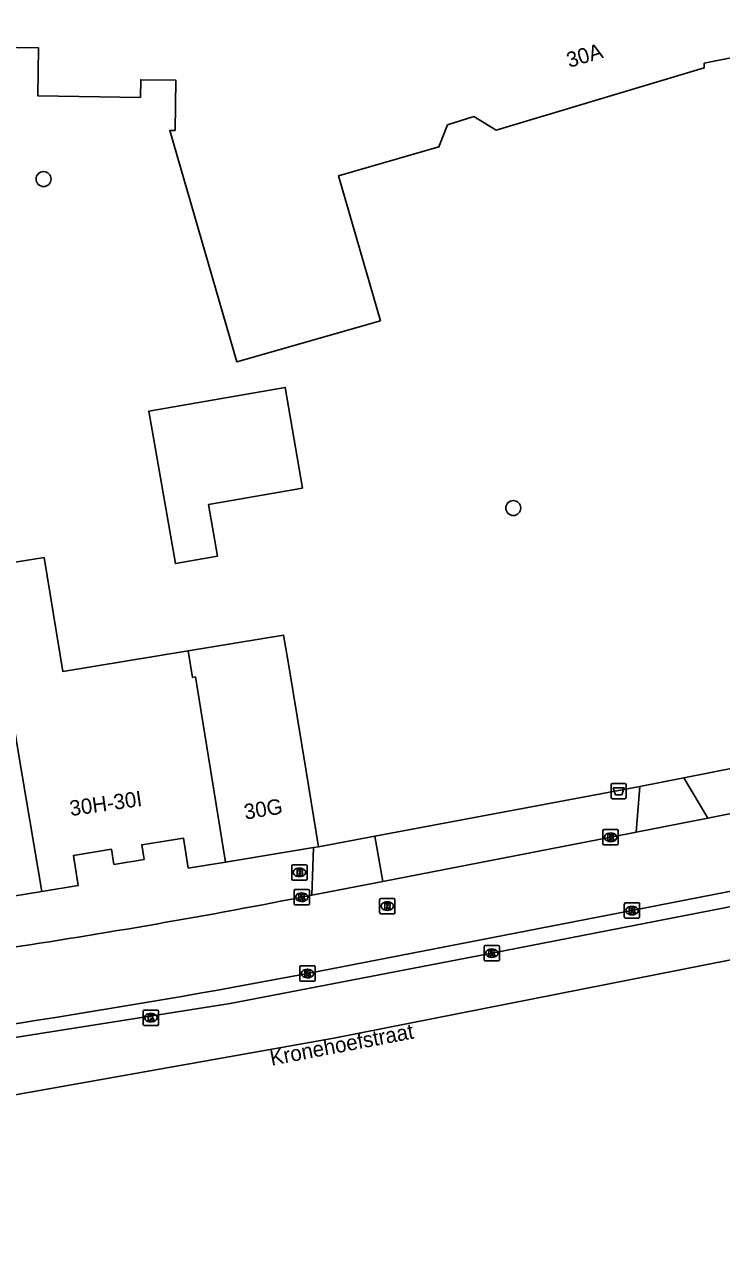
# Model space of a CAD drawing. Extents: x 160026 to 161302, y 384757 to 385701.
# Drawn here: x 160645.8 to 160691.3, y 384801.3 to 384881.3 of the extents above; entities that cross this region are included whole.
import ezdxf

# ---------------------------------------------------------------- set-up
doc = ezdxf.new("R2010")
doc.units = 0
for name, color, linetype in [('IMGEO_Afvalbak', 7, 'Continuous'), ('IMGEO_Boom', 7, 'Continuous'), ('IMGEO_Brandkraan', 7, 'Continuous'), ('IMGEO_Kolk', 7, 'Continuous'), ('IMGEO_Openbare_ruimte_label', 7, 'Continuous'), ('IMGEO_Pand', 7, 'Continuous'), ('IMGEO_Pand_nummerreeks', 7, 'Continuous'), ('IMGEO_Rijbaan_lokaal_open', 7, 'Continuous'), ('IMGEO_Rijbaan_regionaal_gesloten', 7, 'Continuous'), ('IMGEO_Rioolput', 7, 'Continuous'), ('IMGEO_Voetpad_open', 7, 'Continuous')]:
    doc.layers.add(name, color=color, linetype=linetype)

msp = doc.modelspace()

# ---------------------------------------------------------------- linework, layer by layer
at = {"layer": 'IMGEO_Afvalbak'}
for p, q in [((160684.13, 384830.824), (160684.13, 384831.624)), ((160684.13, 384831.624), (160684.13, 384830.824)), ((160684.23, 384831.724), (160685.02, 384831.724)), ((160685.02, 384831.724), (160684.23, 384831.724)), ((160685.12, 384831.624), (160685.12, 384830.824)), ((160685.12, 384830.824), (160685.12, 384831.624)), ((160685.02, 384830.724), (160684.23, 384830.724)), ((160684.23, 384830.724), (160685.02, 384830.724))]:
    msp.add_line(p, q, dxfattribs=at)
msp.add_lwpolyline([(160684.273, 384831.438), (160684.977, 384831.438), (160684.828, 384830.968), (160684.422, 384830.968), (160684.273, 384831.438)], dxfattribs=at)
for centre, start, end in [((160684.23, 384831.624), 90, 180), ((160684.23, 384831.624), 90, 180), ((160685.02, 384831.624), 0, 90), ((160685.02, 384831.624), 360, 90), ((160684.23, 384830.824), 180, 270), ((160684.23, 384830.824), 180, 270), ((160685.02, 384830.824), 270, 0), ((160685.02, 384830.824), 270, 0)]:
    msp.add_arc(centre, 0.1, start, end, dxfattribs=at)
at = {"layer": 'IMGEO_Boom'}
for centre in [(160647.078, 384871.187), (160677.743, 384849.707)]:
    msp.add_circle(centre, 0.489, dxfattribs=at)
at = {"layer": 'IMGEO_Brandkraan'}
for p, q in [((160663.358, 384826.413), (160664.21, 384826.413)), ((160663.283, 384825.487), (160663.283, 384826.339)), ((160663.794, 384825.633), (160663.769, 384825.633)), ((160663.771, 384826.193), (160663.796, 384826.193)), ((160664.284, 384826.339), (160664.284, 384825.487)), ((160664.21, 384825.413), (160663.358, 384825.413))]:
    msp.add_line(p, q, dxfattribs=at)
for points in [[(160663.358, 384826.413), (160664.21, 384826.413)], [(160663.283, 384825.487), (160663.283, 384826.339)], [(160663.631, 384826.113), (160663.631, 384825.713), (160663.844, 384825.713)], [(160663.862, 384826.113), (160663.631, 384826.113)], [(160663.81, 384826.032), (160663.756, 384826.032), (160663.756, 384825.956)], [(160663.756, 384825.956), (160663.809, 384825.956)], [(160663.818, 384825.88), (160663.756, 384825.88), (160663.756, 384825.799)], [(160663.756, 384825.799), (160663.818, 384825.799)], [(160664.284, 384826.339), (160664.284, 384825.487)], [(160664.21, 384825.413), (160663.358, 384825.413)]]:
    msp.add_lwpolyline(points, dxfattribs=at)
for centre, radius, start, end in [((160663.36, 384826.337), 0.0765, 91.55205, 178.44795), ((160663.36, 384826.337), 0.0765, 91.55205, 178.44795), ((160664.208, 384826.337), 0.0765, 1.55205, 88.44795), ((160664.208, 384826.337), 0.0765, 1.55205, 88.44795), ((160663.811, 384825.994), 0.0379, 267.82845, 90.93552), ((160663.819, 384825.839), 0.0404, 269.87594, 90.50774), ((160663.85, 384825.964), 0.251, 268.66757, 293.53466), ((160663.866, 384825.968), 0.145, 59.4692, 91.53667), ((160663.891, 384826.015), 0.0922, 285.51372, 58.15012), ((160663.896, 384825.823), 0.105, 301.31148, 78.98903), ((160663.36, 384825.489), 0.0765, 181.55205, 268.44795), ((160663.36, 384825.489), 0.0765, 181.55205, 268.44795), ((160664.208, 384825.489), 0.0765, 271.55205, 358.44795), ((160664.208, 384825.489), 0.0765, 271.55205, 358.44795)]:
    msp.add_arc(centre, radius, start, end, dxfattribs=at)
for centre, major_axis, ratio, start_param, end_param in [((160663.77, 384825.913), (-0.387, 0.002), 0.722429, 4.712389, 7.853982), ((160663.795, 384825.913), (-0.39, 0.002), 0.717154, 1.570796, 4.712389)]:
    msp.add_ellipse(centre, major_axis=major_axis, ratio=ratio, start_param=start_param, end_param=end_param, dxfattribs=at)
at = {"layer": 'IMGEO_Kolk'}
for p, q in [((160683.598, 384827.777), (160683.598, 384828.629)), ((160683.673, 384828.703), (160684.525, 384828.703)), ((160684.086, 384828.483), (160684.111, 384828.483)), ((160684.599, 384828.629), (160684.599, 384827.777)), ((160684.525, 384827.703), (160683.673, 384827.703)), ((160684.109, 384827.923), (160684.084, 384827.923)), ((160663.505, 384824.791), (160664.357, 384824.791)), ((160663.43, 384823.865), (160663.43, 384824.717)), ((160663.941, 384824.011), (160663.916, 384824.011)), ((160663.918, 384824.571), (160663.943, 384824.571)), ((160664.431, 384824.717), (160664.431, 384823.865)), ((160664.357, 384823.791), (160663.505, 384823.791)), ((160684.993, 384822.991), (160684.993, 384823.843)), ((160685.068, 384823.917), (160685.92, 384823.917)), ((160685.481, 384823.697), (160685.506, 384823.697)), ((160685.994, 384823.843), (160685.994, 384822.991)), ((160685.92, 384822.917), (160685.068, 384822.917)), ((160685.504, 384823.137), (160685.479, 384823.137)), ((160675.837, 384820.209), (160675.837, 384821.061)), ((160675.912, 384821.135), (160676.764, 384821.135)), ((160676.325, 384820.915), (160676.35, 384820.915)), ((160676.838, 384821.061), (160676.838, 384820.209)), ((160676.764, 384820.135), (160675.912, 384820.135)), ((160676.348, 384820.355), (160676.323, 384820.355)), ((160663.807, 384818.881), (160663.807, 384819.733)), ((160663.882, 384819.807), (160664.734, 384819.807)), ((160664.295, 384819.587), (160664.32, 384819.587)), ((160664.808, 384819.733), (160664.808, 384818.881)), ((160664.734, 384818.807), (160663.882, 384818.807)), ((160664.318, 384819.027), (160664.293, 384819.027)), ((160653.585, 384815.997), (160653.585, 384816.849)), ((160653.66, 384816.923), (160654.512, 384816.923)), ((160654.586, 384816.849), (160654.586, 384815.997)), ((160654.096, 384816.143), (160654.071, 384816.143)), ((160654.073, 384816.703), (160654.098, 384816.703)), ((160654.512, 384815.923), (160653.66, 384815.923))]:
    msp.add_line(p, q, dxfattribs=at)
for points in [[(160683.598, 384827.777), (160683.598, 384828.629)], [(160683.673, 384828.703), (160684.525, 384828.703)], [(160683.919, 384828.403), (160684.042, 384828.403), (160684.042, 384828.252), (160684.172, 384828.403), (160684.336, 384828.403), (160684.19, 384828.252), (160684.343, 384828.003), (160684.191, 384828.003), (160684.106, 384828.167), (160684.042, 384828.1), (160684.042, 384828.003), (160683.919, 384828.003), (160683.919, 384828.403)], [(160684.599, 384828.629), (160684.599, 384827.777)], [(160684.525, 384827.703), (160683.673, 384827.703)], [(160663.505, 384824.791), (160664.357, 384824.791)], [(160663.43, 384823.865), (160663.43, 384824.717)], [(160663.751, 384824.491), (160663.874, 384824.491), (160663.874, 384824.34), (160664.004, 384824.491), (160664.168, 384824.491), (160664.022, 384824.34), (160664.175, 384824.091), (160664.023, 384824.091), (160663.938, 384824.255), (160663.874, 384824.188), (160663.874, 384824.091), (160663.751, 384824.091), (160663.751, 384824.491)], [(160664.431, 384824.717), (160664.431, 384823.865)], [(160664.357, 384823.791), (160663.505, 384823.791)], [(160684.993, 384822.991), (160684.993, 384823.843)], [(160685.068, 384823.917), (160685.92, 384823.917)], [(160685.314, 384823.617), (160685.437, 384823.617), (160685.437, 384823.466), (160685.567, 384823.617), (160685.731, 384823.617), (160685.585, 384823.466), (160685.738, 384823.217), (160685.586, 384823.217), (160685.501, 384823.381), (160685.437, 384823.314), (160685.437, 384823.217), (160685.314, 384823.217), (160685.314, 384823.617)], [(160685.994, 384823.843), (160685.994, 384822.991)], [(160685.92, 384822.917), (160685.068, 384822.917)], [(160675.837, 384820.209), (160675.837, 384821.061)], [(160675.912, 384821.135), (160676.764, 384821.135)], [(160676.158, 384820.835), (160676.281, 384820.835), (160676.281, 384820.684), (160676.411, 384820.835), (160676.575, 384820.835), (160676.429, 384820.684), (160676.582, 384820.435), (160676.43, 384820.435), (160676.345, 384820.599), (160676.281, 384820.532), (160676.281, 384820.435), (160676.158, 384820.435), (160676.158, 384820.835)], [(160676.838, 384821.061), (160676.838, 384820.209)], [(160676.764, 384820.135), (160675.912, 384820.135)], [(160663.807, 384818.881), (160663.807, 384819.733)], [(160663.882, 384819.807), (160664.734, 384819.807)], [(160664.128, 384819.507), (160664.251, 384819.507), (160664.251, 384819.356), (160664.381, 384819.507), (160664.545, 384819.507), (160664.399, 384819.356), (160664.552, 384819.107), (160664.4, 384819.107), (160664.315, 384819.271), (160664.251, 384819.204), (160664.251, 384819.107), (160664.128, 384819.107), (160664.128, 384819.507)], [(160664.808, 384819.733), (160664.808, 384818.881)], [(160664.734, 384818.807), (160663.882, 384818.807)], [(160653.585, 384815.997), (160653.585, 384816.849)], [(160653.66, 384816.923), (160654.512, 384816.923)], [(160654.586, 384816.849), (160654.586, 384815.997)], [(160653.906, 384816.623), (160654.029, 384816.623), (160654.029, 384816.472), (160654.159, 384816.623), (160654.323, 384816.623), (160654.177, 384816.472), (160654.33, 384816.223), (160654.178, 384816.223), (160654.093, 384816.387), (160654.029, 384816.32), (160654.029, 384816.223), (160653.906, 384816.223), (160653.906, 384816.623)], [(160654.512, 384815.923), (160653.66, 384815.923)]]:
    msp.add_lwpolyline(points, dxfattribs=at)
for centre, start, end in [((160683.675, 384828.627), 91.55205, 178.44795), ((160683.675, 384828.627), 91.55205, 178.44795), ((160684.523, 384828.627), 1.55205, 88.44795), ((160684.523, 384828.627), 1.55205, 88.44795), ((160683.675, 384827.779), 181.55205, 268.44795), ((160683.675, 384827.779), 181.55205, 268.44795), ((160684.523, 384827.779), 271.55205, 358.44795), ((160684.523, 384827.779), 271.55205, 358.44795), ((160663.507, 384824.715), 91.55205, 178.44795), ((160663.507, 384824.715), 91.55205, 178.44795), ((160664.355, 384824.715), 1.55205, 88.44795), ((160664.355, 384824.715), 1.55205, 88.44795), ((160663.507, 384823.867), 181.55205, 268.44795), ((160663.507, 384823.867), 181.55205, 268.44795), ((160664.355, 384823.867), 271.55205, 358.44795), ((160664.355, 384823.867), 271.55205, 358.44795), ((160685.07, 384823.841), 91.55205, 178.44795), ((160685.07, 384823.841), 91.55205, 178.44795), ((160685.918, 384823.841), 1.55205, 88.44795), ((160685.918, 384823.841), 1.55205, 88.44795), ((160685.07, 384822.993), 181.55205, 268.44795), ((160685.07, 384822.993), 181.55205, 268.44795), ((160685.918, 384822.993), 271.55205, 358.44795), ((160685.918, 384822.993), 271.55205, 358.44795), ((160675.914, 384821.059), 91.55205, 178.44795), ((160675.914, 384821.059), 91.55205, 178.44795), ((160676.762, 384821.059), 1.55205, 88.44795), ((160676.762, 384821.059), 1.55205, 88.44795), ((160675.914, 384820.211), 181.55205, 268.44795), ((160675.914, 384820.211), 181.55205, 268.44795), ((160676.762, 384820.211), 271.55205, 358.44795), ((160676.762, 384820.211), 271.55205, 358.44795), ((160663.884, 384819.731), 91.55205, 178.44795), ((160663.884, 384819.731), 91.55205, 178.44795), ((160664.732, 384819.731), 1.55205, 88.44795), ((160664.732, 384819.731), 1.55205, 88.44795), ((160663.884, 384818.883), 181.55205, 268.44795), ((160663.884, 384818.883), 181.55205, 268.44795), ((160664.732, 384818.883), 271.55205, 358.44795), ((160664.732, 384818.883), 271.55205, 358.44795), ((160653.662, 384816.847), 91.55205, 178.44795), ((160653.662, 384816.847), 91.55205, 178.44795), ((160654.51, 384816.847), 1.55205, 88.44795), ((160654.51, 384816.847), 1.55205, 88.44795), ((160653.662, 384815.999), 181.55205, 268.44795), ((160653.662, 384815.999), 181.55205, 268.44795), ((160654.51, 384815.999), 271.55205, 358.44795), ((160654.51, 384815.999), 271.55205, 358.44795)]:
    msp.add_arc(centre, 0.0765, start, end, dxfattribs=at)
for centre, major_axis, ratio, start_param, end_param in [((160684.085, 384828.203), (-0.387, 0.002), 0.722429, 4.712389, 7.853982), ((160684.11, 384828.203), (-0.39, 0.002), 0.717154, 1.570796, 4.712389), ((160663.917, 384824.291), (-0.387, 0.002), 0.722429, 4.712389, 7.853982), ((160663.942, 384824.291), (-0.39, 0.002), 0.717154, 1.570796, 4.712389), ((160685.48, 384823.417), (-0.387, 0.002), 0.722429, 4.712389, 7.853982), ((160685.505, 384823.417), (-0.39, 0.002), 0.717154, 1.570796, 4.712389), ((160676.324, 384820.635), (-0.387, 0.002), 0.722429, 4.712389, 7.853982), ((160676.349, 384820.635), (-0.39, 0.002), 0.717154, 1.570796, 4.712389), ((160664.294, 384819.307), (-0.387, 0.002), 0.722429, 4.712389, 7.853982), ((160664.319, 384819.307), (-0.39, 0.002), 0.717154, 1.570796, 4.712389), ((160654.072, 384816.423), (-0.387, 0.002), 0.722429, 4.712389, 7.853982), ((160654.097, 384816.423), (-0.39, 0.002), 0.717154, 1.570796, 4.712389)]:
    msp.add_ellipse(centre, major_axis=major_axis, ratio=ratio, start_param=start_param, end_param=end_param, dxfattribs=at)
at = {"layer": 'IMGEO_Pand'}
for points in [[(160708.413, 384889.221), (160711.128, 384876.379), (160710.663, 384876.233), (160711.79, 384870.229), (160716.48, 384871.141), (160719.644, 384855.925), (160712.593, 384854.453), (160712.875, 384852.573), (160703.155, 384850.611), (160701.74, 384857.364), (160702.48, 384857.561), (160697.765, 384880.249), (160690.212, 384878.763), (160690.207, 384878.46), (160676.633, 384874.384), (160675.165, 384875.265), (160673.45, 384874.734), (160672.885, 384873.287), (160666.333, 384871.403), (160669.067, 384861.926)], [(160669.067, 384861.926), (160659.692, 384859.26), (160655.32, 384874.367), (160655.669, 384874.361), (160655.723, 384877.64), (160653.423, 384877.678), (160653.403, 384876.518), (160646.703, 384876.629), (160646.755, 384879.748), (160641.035, 384879.843)], [(160663.992, 384850.993), (160657.845, 384849.928), (160658.43, 384846.552), (160655.685, 384846.077), (160653.959, 384856.036), (160662.851, 384857.577), (160663.992, 384850.993)], [(160656.523, 384840.386), (160648.336, 384839.039), (160647.112, 384846.482), (160643.439, 384845.877), (160644.89, 384837.059)], [(160656.523, 384840.386), (160662.753, 384841.411), (160663.04, 384839.668), (160664.216, 384832.522), (160665.028, 384827.588)], [(160658.962, 384826.59), (160656.996, 384838.674), (160656.81, 384838.643), (160656.523, 384840.386)], [(160644.89, 384837.059), (160645.427, 384833.796), (160646.962, 384824.67)], [(160646.962, 384824.67), (160649.345, 384825.062), (160649.024, 384827.013), (160651.504, 384827.421), (160651.666, 384826.436), (160653.641, 384826.761), (160653.486, 384827.703), (160656.206, 384828.15), (160656.528, 384826.19), (160658.962, 384826.59)], [(160664.694, 384827.533), (160658.962, 384826.59)], [(160664.694, 384827.533), (160665.028, 384827.588)], [(160646.962, 384824.67), (160641.068, 384823.701)]]:
    msp.add_lwpolyline(points, dxfattribs=at)
at = {"layer": 'IMGEO_Rijbaan_lokaal_open'}
for points in [[(160664.308, 384819.309), (160685.493, 384823.418), (160705.679, 384827.354), (160724.853, 384831.104), (160742.683, 384834.606), (160759.916, 384837.951), (160776.155, 384841.085)], [(160724.505, 384836.192), (160700.658, 384831.477), (160696.675, 384830.689), (160690.44, 384829.456)], [(160690.44, 384829.456), (160685.773, 384828.533)], [(160685.773, 384828.533), (160684.105, 384828.203), (160669.223, 384825.316)], [(160669.223, 384825.316), (160664.586, 384824.417)], [(160664.586, 384824.417), (160663.928, 384824.289)]]:
    msp.add_lwpolyline(points, dxfattribs=at)
for centre, radius, start, end in [((160577.531, 385266.345), 450.419, 278.43975, 281.05867), ((160556.367, 385390.208), 581.014, 276.943921, 280.706664)]:
    msp.add_arc(centre, radius, start, end, dxfattribs=at)
at = {"layer": 'IMGEO_Rijbaan_regionaal_gesloten'}
for points in [[(160828.634, 384848.573), (160819.562, 384846.531), (160798.963, 384841.743), (160787.933, 384839.065), (160760.269, 384833.495), (160693.597, 384820.533), (160666.023, 384815.096), (160643.234, 384811.039), (160631.384, 384809.566), (160622.962, 384808.519), (160615.903, 384807.799), (160602.102, 384806.496), (160593.622, 384805.913), (160581.27, 384805.063), (160557.511, 384804.281), (160534.335, 384804.151), (160518.451, 384803.76), (160497.293, 384802.197), (160482.841, 384801.285), (160463.571, 384801.936), (160433.105, 384803.109), (160400.007, 384805.11)], [(160793.873, 384843.828), (160790.644, 384843.08), (160782.495, 384841.341), (160773.396, 384839.558), (160755.107, 384835.98), (160731.953, 384831.498), (160713.807, 384827.961), (160696.563, 384824.584), (160676.338, 384820.634), (160659.27, 384817.339), (160632.807, 384813.17)]]:
    msp.add_lwpolyline(points, dxfattribs=at)
at = {"layer": 'IMGEO_Rioolput'}
for p, q in [((160669.02, 384823.284), (160669.02, 384824.136)), ((160669.095, 384824.21), (160669.947, 384824.21)), ((160669.508, 384823.99), (160669.533, 384823.99)), ((160670.021, 384824.136), (160670.021, 384823.284)), ((160669.947, 384823.21), (160669.095, 384823.21)), ((160669.531, 384823.43), (160669.506, 384823.43))]:
    msp.add_line(p, q, dxfattribs=at)
for points in [[(160669.02, 384823.284), (160669.02, 384824.136)], [(160669.095, 384824.21), (160669.947, 384824.21)], [(160670.021, 384824.136), (160670.021, 384823.284)], [(160669.947, 384823.21), (160669.095, 384823.21)], [(160669.609, 384823.908), (160669.357, 384823.91), (160669.357, 384823.51)], [(160669.357, 384823.51), (160669.481, 384823.51), (160669.481, 384823.672), (160669.492, 384823.672)], [(160669.535, 384823.829), (160669.481, 384823.829), (160669.481, 384823.748)], [(160669.481, 384823.748), (160669.533, 384823.748)], [(160669.539, 384823.643), (160669.61, 384823.51), (160669.75, 384823.51), (160669.685, 384823.636)]]:
    msp.add_lwpolyline(points, dxfattribs=at)
for centre, radius, start, end in [((160669.097, 384824.134), 0.0765, 91.55205, 178.44795), ((160669.097, 384824.134), 0.0765, 91.55205, 178.44795), ((160669.945, 384824.134), 0.0765, 1.55205, 88.44795), ((160669.945, 384824.134), 0.0765, 1.55205, 88.44795), ((160669.097, 384823.286), 0.0765, 181.55205, 268.44795), ((160669.097, 384823.286), 0.0765, 181.55205, 268.44795), ((160669.491, 384823.619), 0.0533, 26.02933, 88.69889), ((160669.517, 384823.937), 0.19, 274.7715, 282.96867), ((160669.541, 384823.733), 0.0964, 77.00612, 93.18647), ((160669.555, 384823.79), 0.0378, 276.66336, 79.67722), ((160669.608, 384823.798), 0.109, 350.36119, 89.41601), ((160669.606, 384823.798), 0.112, 277.58423, 350.98172), ((160669.59, 384823.583), 0.108, 29.51342, 73.79051), ((160669.945, 384823.286), 0.0765, 271.55205, 358.44795), ((160669.945, 384823.286), 0.0765, 271.55205, 358.44795)]:
    msp.add_arc(centre, radius, start, end, dxfattribs=at)
for centre, major_axis, ratio, start_param, end_param in [((160669.507, 384823.71), (-0.387, 0.002), 0.722429, 4.712389, 7.853982), ((160669.532, 384823.71), (-0.39, 0.002), 0.717154, 1.570796, 4.712389)]:
    msp.add_ellipse(centre, major_axis=major_axis, ratio=ratio, start_param=start_param, end_param=end_param, dxfattribs=at)
at = {"layer": 'IMGEO_Voetpad_open'}
for points in [[(160725.101, 384839.252), (160688.873, 384832.079)], [(160685.997, 384831.51), (160688.873, 384832.079)], [(160688.873, 384832.079), (160690.44, 384829.456)], [(160668.697, 384828.274), (160685.997, 384831.51)], [(160685.773, 384828.533), (160685.997, 384831.51)], [(160665.028, 384827.588), (160668.697, 384828.274)], [(160669.223, 384825.316), (160668.697, 384828.274)], [(160664.586, 384824.417), (160664.694, 384827.533)]]:
    msp.add_lwpolyline(points, dxfattribs=at)

# ---------------------------------------------------------------- texts
at = {"layer": 'IMGEO_Openbare_ruimte_label'}
msp.add_text('Kronehoefstraat', height=1, rotation=10.83791, dxfattribs=at).set_placement((160661.958, 384813.286))
at = {"layer": 'IMGEO_Pand_nummerreeks'}
for s, rotation, p in [('30A', 16.71396, (160681.396, 384878.445)), ('30H-30I', 8.09589, (160648.85, 384829.589)), ('30G', 9.33985, (160660.251, 384829.356))]:
    msp.add_text(s, height=1, rotation=rotation, dxfattribs=at).set_placement(p)

doc.saveas('drawing.dxf')
